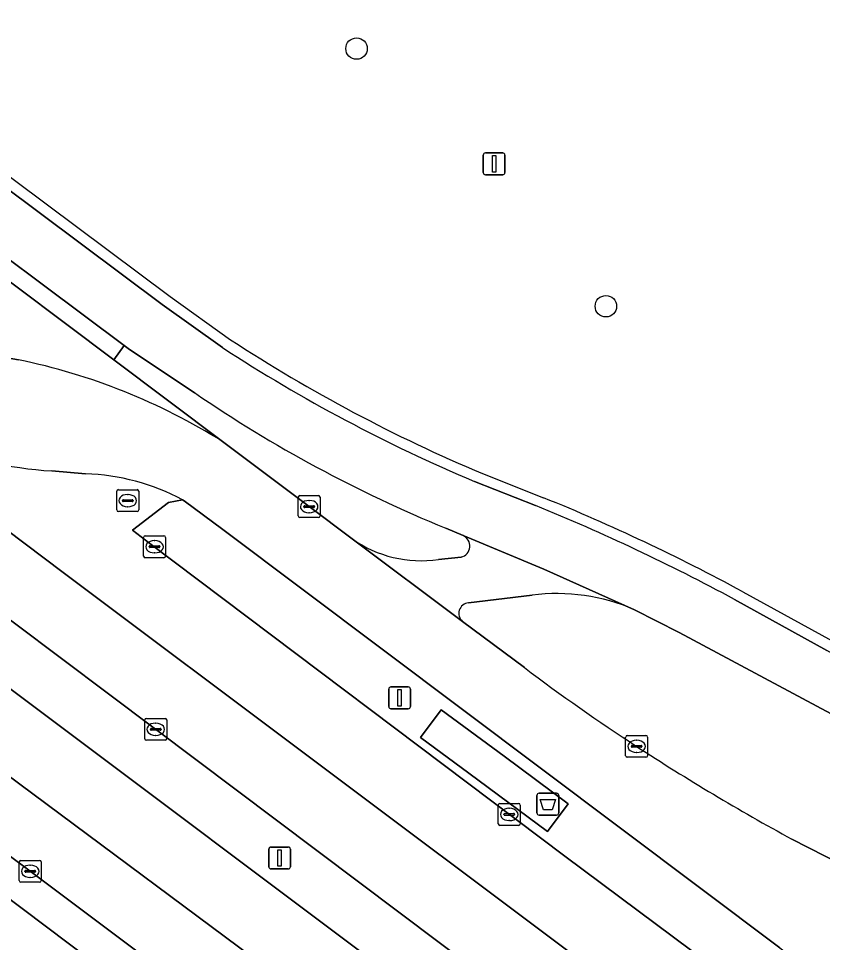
# Model space of a CAD drawing. Extents: x 159716 to 160783, y 383290 to 384031.
# Drawn here: x 160687.64 to 160724.29, y 383642.77 to 383684.89 of the extents above; entities that cross this region are included whole.
import ezdxf

# ---------------------------------------------------------------- set-up
doc = ezdxf.new("R2010")
doc.units = 0
for name, color, linetype in [('IMGEO_Afvalbak', 7, 'Continuous'), ('IMGEO_Berm_open', 7, 'Continuous'), ('IMGEO_Boom', 7, 'Continuous'), ('IMGEO_Fietspad_gesloten', 7, 'Continuous'), ('IMGEO_Fietspad_open', 7, 'Continuous'), ('IMGEO_Hek', 7, 'Continuous'), ('IMGEO_Kolk', 7, 'Continuous'), ('IMGEO_Lichtmast', 7, 'Continuous'), ('IMGEO_OVBaan_gesloten', 7, 'Continuous'), ('IMGEO_Rijbaan_lokaal_gesloten', 7, 'Continuous'), ('IMGEO_Rioolput', 7, 'Continuous'), ('IMGEO_Verkeerseiland_open', 7, 'Continuous'), ('IMGEO_Voetpad_gesloten', 7, 'Continuous'), ('IMGEO_Voetpad_halfverhard', 7, 'Continuous'), ('IMGEO_Voetpad_open', 7, 'Continuous')]:
    doc.layers.add(name, color=color, linetype=linetype)

msp = doc.modelspace()

# ---------------------------------------------------------------- linework, layer by layer
at = {"layer": 'IMGEO_Afvalbak'}
for p, q in [((160711.274, 383648.675), (160711.274, 383649.475)), ((160711.274, 383649.475), (160711.274, 383648.675)), ((160711.374, 383649.575), (160712.164, 383649.575)), ((160712.164, 383649.575), (160711.374, 383649.575)), ((160712.264, 383649.475), (160712.264, 383648.675)), ((160712.264, 383648.675), (160712.264, 383649.475)), ((160712.164, 383648.575), (160711.374, 383648.575)), ((160711.374, 383648.575), (160712.164, 383648.575))]:
    msp.add_line(p, q, dxfattribs=at)
msp.add_lwpolyline([(160711.417, 383649.289), (160712.121, 383649.289), (160711.972, 383648.819), (160711.566, 383648.819), (160711.417, 383649.289)], dxfattribs=at)
for centre, start, end in [((160711.374, 383649.475), 90, 180), ((160711.374, 383649.475), 90, 180), ((160712.164, 383649.475), 0, 90), ((160712.164, 383649.475), 360, 90), ((160711.374, 383648.675), 180, 270), ((160711.374, 383648.675), 180, 270), ((160712.164, 383648.675), 270, 0), ((160712.164, 383648.675), 270, 0)]:
    msp.add_arc(centre, 0.1, start, end, dxfattribs=at)
at = {"layer": 'IMGEO_Berm_open'}
for points in [[(160693.89, 383652.487), (160678.875, 383663.763), (160677.374, 383661.728), (160715.399, 383633.217)], [(160716.887, 383635.272), (160708.657, 383641.392), (160693.89, 383652.487)]]:
    msp.add_lwpolyline(points, dxfattribs=at)
at = {"layer": 'IMGEO_Boom'}
for centre in [(160703.048, 383683.521), (160714.416, 383671.775)]:
    msp.add_circle(centre, 0.489, dxfattribs=at)
at = {"layer": 'IMGEO_Fietspad_gesloten'}
for points in [[(160696.932, 383669.891), (160694.183, 383671.859), (160670.115, 383689.862), (160639.807, 383712.479)], [(160638.168, 383710.487), (160668.629, 383687.775), (160683.222, 383676.879), (160692.451, 383669.987), (160692.635, 383669.85), (160695.657, 383667.834)], [(160711.205, 383662.688), (160708.427, 383663.787)], [(160707.114, 383661.657), (160707.904, 383661.322), (160711.592, 383659.788), (160715.725, 383657.94), (160717.755, 383656.899), (160728.584, 383651.104), (160731.514, 383649.472), (160731.655, 383649.394)], [(160741.416, 383646.737), (160736.174, 383649.712), (160733.556, 383651.136), (160731.162, 383652.437), (160730.493, 383652.792), (160729.222, 383653.476), (160724.491, 383656.085), (160720.282, 383658.406)], [(160713.485, 383624.975), (160710.819, 383626.982), (160670.079, 383657.666)]]:
    msp.add_lwpolyline(points, dxfattribs=at)
for centre, radius, start, end in [((160736.633, 383730.781), 72.689, 236.89477, 247.16742), ((160730.456, 383718.666), 61.602, 235.60445, 247.73321), ((160676.969, 383578.353), 91.019, 61.58431, 67.90527)]:
    msp.add_arc(centre, radius, start, end, dxfattribs=at)
at = {"layer": 'IMGEO_Fietspad_open'}
for points in [[(160715.725, 383657.94), (160711.592, 383659.788), (160707.904, 383661.322)], [(160702.845, 383661.172), (160707.882, 383657.405)], [(160707.811, 383660.342), (160706.779, 383660.229)], [(160708.15, 383658.254), (160711.053, 383658.605)]]:
    msp.add_lwpolyline(points, dxfattribs=at)
for centre, radius, start, end in [((160707.7, 383660.847), 0.517, 282.3495, 66.8084), ((160705.992, 383665.621), 5.45, 234.7328, 278.3077), ((160712.177, 383649.755), 8.921, 66.562, 97.2361), ((160708.194, 383657.773), 0.483, 95.2619, 229.6999)]:
    msp.add_arc(centre, radius, start, end, dxfattribs=at)
at = {"layer": 'IMGEO_Hek'}
for points in [[(160670.486, 383690.217), (160694.554, 383672.214)], [(160694.554, 383672.214), (160697.303, 383670.246)], [(160708.798, 383664.142), (160711.576, 383663.043)], [(160720.653, 383658.761), (160724.729, 383656.513)]]:
    msp.add_lwpolyline(points, dxfattribs=at)
for centre, radius, start, end in [((160737.004, 383731.136), 72.689, 236.89477, 247.16742), ((160677.34, 383578.708), 91.019, 61.58431, 67.90527)]:
    msp.add_arc(centre, radius, start, end, dxfattribs=at)
at = {"layer": 'IMGEO_Kolk'}
for p, q in [((160700.388, 383662.213), (160700.388, 383663.065)), ((160700.463, 383663.139), (160701.315, 383663.139)), ((160700.876, 383662.919), (160700.901, 383662.919)), ((160701.389, 383663.065), (160701.389, 383662.213)), ((160700.647, 383662.633), (160700.647, 383662.645)), ((160701.085, 383662.596), (160700.687, 383662.596)), ((160700.69, 383662.682), (160701.088, 383662.682)), ((160701.131, 383662.645), (160701.131, 383662.633)), ((160701.315, 383662.139), (160700.463, 383662.139)), ((160700.899, 383662.359), (160700.874, 383662.359)), ((160693.34, 383660.385), (160693.34, 383661.237)), ((160693.415, 383661.311), (160694.267, 383661.311)), ((160694.341, 383661.237), (160694.341, 383660.385)), ((160693.599, 383660.805), (160693.599, 383660.817)), ((160693.642, 383660.854), (160694.04, 383660.854)), ((160693.828, 383661.091), (160693.853, 383661.091)), ((160694.083, 383660.817), (160694.083, 383660.805)), ((160694.037, 383660.768), (160693.639, 383660.768)), ((160693.851, 383660.531), (160693.826, 383660.531)), ((160694.267, 383660.311), (160693.415, 383660.311)), ((160693.392, 383652.06), (160693.392, 383652.912)), ((160693.467, 383652.986), (160694.319, 383652.986)), ((160694.393, 383652.912), (160694.393, 383652.06)), ((160693.651, 383652.48), (160693.651, 383652.492)), ((160694.089, 383652.443), (160693.691, 383652.443)), ((160693.694, 383652.529), (160694.092, 383652.529)), ((160693.88, 383652.766), (160693.905, 383652.766)), ((160694.135, 383652.492), (160694.135, 383652.48)), ((160694.319, 383651.986), (160693.467, 383651.986)), ((160693.903, 383652.206), (160693.878, 383652.206)), ((160715.318, 383651.284), (160715.318, 383652.136)), ((160715.393, 383652.21), (160716.245, 383652.21)), ((160715.806, 383651.99), (160715.831, 383651.99)), ((160716.319, 383652.136), (160716.319, 383651.284)), ((160715.577, 383651.704), (160715.577, 383651.716)), ((160716.015, 383651.667), (160715.617, 383651.667)), ((160715.62, 383651.753), (160716.018, 383651.753)), ((160716.061, 383651.716), (160716.061, 383651.704)), ((160716.245, 383651.21), (160715.393, 383651.21)), ((160715.829, 383651.43), (160715.804, 383651.43)), ((160709.51, 383648.181), (160709.51, 383649.033)), ((160709.585, 383649.107), (160710.437, 383649.107)), ((160710.511, 383649.033), (160710.511, 383648.181)), ((160709.769, 383648.601), (160709.769, 383648.613)), ((160710.207, 383648.564), (160709.809, 383648.564)), ((160709.812, 383648.65), (160710.21, 383648.65)), ((160709.998, 383648.887), (160710.023, 383648.887)), ((160710.253, 383648.613), (160710.253, 383648.601)), ((160710.021, 383648.327), (160709.996, 383648.327)), ((160710.437, 383648.107), (160709.585, 383648.107)), ((160687.746, 383646.513), (160688.598, 383646.513)), ((160687.671, 383645.587), (160687.671, 383646.439)), ((160687.973, 383646.056), (160688.371, 383646.056)), ((160688.159, 383646.293), (160688.184, 383646.293)), ((160688.672, 383646.439), (160688.672, 383645.587)), ((160687.93, 383646.007), (160687.93, 383646.019)), ((160688.368, 383645.97), (160687.97, 383645.97)), ((160688.182, 383645.733), (160688.157, 383645.733)), ((160688.414, 383646.019), (160688.414, 383646.007)), ((160688.598, 383645.513), (160687.746, 383645.513))]:
    msp.add_line(p, q, dxfattribs=at)
for points in [[(160700.388, 383662.213), (160700.388, 383663.065)], [(160700.463, 383663.139), (160701.315, 383663.139)], [(160701.389, 383663.065), (160701.389, 383662.213)], [(160701.315, 383662.139), (160700.463, 383662.139)], [(160693.34, 383660.385), (160693.34, 383661.237)], [(160693.415, 383661.311), (160694.267, 383661.311)], [(160694.341, 383661.237), (160694.341, 383660.385)], [(160694.267, 383660.311), (160693.415, 383660.311)], [(160693.392, 383652.06), (160693.392, 383652.912)], [(160693.467, 383652.986), (160694.319, 383652.986)], [(160694.393, 383652.912), (160694.393, 383652.06)], [(160694.319, 383651.986), (160693.467, 383651.986)], [(160715.318, 383651.284), (160715.318, 383652.136)], [(160715.393, 383652.21), (160716.245, 383652.21)], [(160716.319, 383652.136), (160716.319, 383651.284)], [(160716.245, 383651.21), (160715.393, 383651.21)], [(160709.51, 383648.181), (160709.51, 383649.033)], [(160709.585, 383649.107), (160710.437, 383649.107)], [(160710.511, 383649.033), (160710.511, 383648.181)], [(160710.437, 383648.107), (160709.585, 383648.107)], [(160687.746, 383646.513), (160688.598, 383646.513)], [(160687.671, 383645.587), (160687.671, 383646.439)], [(160688.672, 383646.439), (160688.672, 383645.587)], [(160688.598, 383645.513), (160687.746, 383645.513)]]:
    msp.add_lwpolyline(points, dxfattribs=at)
for centre, radius, start, end in [((160700.465, 383663.063), 0.0765, 91.552, 178.448), ((160700.465, 383663.063), 0.0765, 91.552, 178.448), ((160701.313, 383663.063), 0.0765, 1.552, 88.448), ((160701.313, 383663.063), 0.0765, 1.552, 88.448), ((160700.687, 383662.642), 0.0403, 85.8775, 175.7526), ((160700.684, 383662.632), 0.0366, 178.938, 274.7102), ((160701.088, 383662.639), 0.043, 264.8664, 352.4533), ((160701.092, 383662.644), 0.0386, 1.7309, 96.639), ((160700.465, 383662.215), 0.0765, 181.552, 268.448), ((160700.465, 383662.215), 0.0765, 181.552, 268.448), ((160701.313, 383662.215), 0.0765, 271.552, 358.448), ((160701.313, 383662.215), 0.0765, 271.552, 358.448), ((160693.417, 383661.235), 0.0765, 91.552, 178.448), ((160693.417, 383661.235), 0.0765, 91.552, 178.448), ((160694.265, 383661.235), 0.0765, 1.552, 88.448), ((160694.265, 383661.235), 0.0765, 1.552, 88.448), ((160693.639, 383660.814), 0.0403, 85.8775, 175.7526), ((160693.636, 383660.804), 0.0366, 178.938, 274.7102), ((160694.04, 383660.811), 0.043, 264.8664, 352.4533), ((160694.044, 383660.816), 0.0386, 1.7309, 96.639), ((160693.417, 383660.387), 0.0765, 181.552, 268.448), ((160693.417, 383660.387), 0.0765, 181.552, 268.448), ((160694.265, 383660.387), 0.0765, 271.552, 358.448), ((160694.265, 383660.387), 0.0765, 271.552, 358.448), ((160693.469, 383652.91), 0.0765, 91.552, 178.448), ((160693.469, 383652.91), 0.0765, 91.552, 178.448), ((160694.317, 383652.91), 0.0765, 1.552, 88.448), ((160694.317, 383652.91), 0.0765, 1.552, 88.448), ((160693.691, 383652.489), 0.0403, 85.8775, 175.7526), ((160693.688, 383652.479), 0.0366, 178.938, 274.7102), ((160694.092, 383652.486), 0.043, 264.8664, 352.4533), ((160694.096, 383652.491), 0.0386, 1.7309, 96.639), ((160693.469, 383652.062), 0.0765, 181.552, 268.448), ((160693.469, 383652.062), 0.0765, 181.552, 268.448), ((160694.317, 383652.062), 0.0765, 271.552, 358.448), ((160694.317, 383652.062), 0.0765, 271.552, 358.448), ((160715.395, 383652.134), 0.0765, 91.552, 178.448), ((160715.395, 383652.134), 0.0765, 91.552, 178.448), ((160716.243, 383652.134), 0.0765, 1.552, 88.448), ((160716.243, 383652.134), 0.0765, 1.552, 88.448), ((160715.617, 383651.713), 0.0403, 85.8775, 175.7526), ((160715.614, 383651.703), 0.0366, 178.938, 274.7102), ((160716.018, 383651.71), 0.043, 264.8664, 352.4533), ((160716.022, 383651.715), 0.0386, 1.7309, 96.639), ((160715.395, 383651.286), 0.0765, 181.552, 268.448), ((160715.395, 383651.286), 0.0765, 181.552, 268.448), ((160716.243, 383651.286), 0.0765, 271.552, 358.448), ((160716.243, 383651.286), 0.0765, 271.552, 358.448), ((160709.587, 383649.031), 0.0765, 91.552, 178.448), ((160709.587, 383649.031), 0.0765, 91.552, 178.448), ((160710.435, 383649.031), 0.0765, 1.552, 88.448), ((160710.435, 383649.031), 0.0765, 1.552, 88.448), ((160709.809, 383648.61), 0.0403, 85.8775, 175.7526), ((160709.806, 383648.6), 0.0366, 178.938, 274.7102), ((160710.21, 383648.607), 0.043, 264.8664, 352.4533), ((160710.214, 383648.612), 0.0386, 1.7309, 96.639), ((160709.587, 383648.183), 0.0765, 181.552, 268.448), ((160709.587, 383648.183), 0.0765, 181.552, 268.448), ((160710.435, 383648.183), 0.0765, 271.552, 358.448), ((160710.435, 383648.183), 0.0765, 271.552, 358.448), ((160687.748, 383646.437), 0.0765, 91.552, 178.448), ((160687.748, 383646.437), 0.0765, 91.552, 178.448), ((160688.596, 383646.437), 0.0765, 1.552, 88.448), ((160688.596, 383646.437), 0.0765, 1.552, 88.448), ((160687.97, 383646.016), 0.0403, 85.8775, 175.7526), ((160688.375, 383646.018), 0.0386, 1.7309, 96.639), ((160687.967, 383646.006), 0.0366, 178.938, 274.7102), ((160688.371, 383646.013), 0.043, 264.8664, 352.4533), ((160687.748, 383645.589), 0.0765, 181.552, 268.448), ((160687.748, 383645.589), 0.0765, 181.552, 268.448), ((160688.596, 383645.589), 0.0765, 271.552, 358.448), ((160688.596, 383645.589), 0.0765, 271.552, 358.448)]:
    msp.add_arc(centre, radius, start, end, dxfattribs=at)
for centre, major_axis, ratio, start_param, end_param in [((160700.875, 383662.639), (-0.387, 0.002), 0.722429, 4.712389, 7.853982), ((160700.9, 383662.639), (-0.39, 0.002), 0.717154, 1.570796, 4.712389), ((160693.827, 383660.811), (-0.387, 0.002), 0.722429, 4.712389, 7.853982), ((160693.852, 383660.811), (-0.39, 0.002), 0.717154, 1.570796, 4.712389), ((160693.879, 383652.486), (-0.387, 0.002), 0.722429, 4.712389, 7.853982), ((160693.904, 383652.486), (-0.39, 0.002), 0.717154, 1.570796, 4.712389), ((160715.805, 383651.71), (-0.387, 0.002), 0.722429, 4.712389, 7.853982), ((160715.83, 383651.71), (-0.39, 0.002), 0.717154, 1.570796, 4.712389), ((160709.997, 383648.607), (-0.387, 0.002), 0.722429, 4.712389, 7.853982), ((160710.022, 383648.607), (-0.39, 0.002), 0.717154, 1.570796, 4.712389), ((160688.158, 383646.013), (-0.387, 0.002), 0.722429, 4.712389, 7.853982), ((160688.183, 383646.013), (-0.39, 0.002), 0.717154, 1.570796, 4.712389)]:
    msp.add_ellipse(centre, major_axis=major_axis, ratio=ratio, start_param=start_param, end_param=end_param, dxfattribs=at)
at = {"layer": 'IMGEO_Lichtmast'}
for p, q in [((160708.824, 383677.866), (160708.824, 383678.666)), ((160708.824, 383678.666), (160708.824, 383677.866)), ((160708.924, 383678.766), (160709.714, 383678.766)), ((160709.714, 383678.766), (160708.924, 383678.766)), ((160709.814, 383678.666), (160709.814, 383677.866)), ((160709.814, 383677.866), (160709.814, 383678.666)), ((160709.714, 383677.766), (160708.924, 383677.766)), ((160708.924, 383677.766), (160709.714, 383677.766)), ((160704.517, 383653.523), (160704.517, 383654.323)), ((160704.517, 383654.323), (160704.517, 383653.523)), ((160704.617, 383654.423), (160705.407, 383654.423)), ((160705.407, 383654.423), (160704.617, 383654.423)), ((160705.507, 383654.323), (160705.507, 383653.523)), ((160705.507, 383653.523), (160705.507, 383654.323)), ((160705.407, 383653.423), (160704.617, 383653.423)), ((160704.617, 383653.423), (160705.407, 383653.423)), ((160699.044, 383646.221), (160699.044, 383647.021)), ((160699.044, 383647.021), (160699.044, 383646.221)), ((160699.144, 383647.121), (160699.934, 383647.121)), ((160699.934, 383647.121), (160699.144, 383647.121)), ((160700.034, 383647.021), (160700.034, 383646.221)), ((160700.034, 383646.221), (160700.034, 383647.021)), ((160699.934, 383646.121), (160699.144, 383646.121)), ((160699.144, 383646.121), (160699.934, 383646.121))]:
    msp.add_line(p, q, dxfattribs=at)
for points in [[(160709.244, 383678.641), (160709.394, 383678.641), (160709.394, 383677.891), (160709.244, 383677.891), (160709.244, 383678.641)], [(160704.937, 383654.298), (160705.087, 383654.298), (160705.087, 383653.548), (160704.937, 383653.548), (160704.937, 383654.298)], [(160699.464, 383646.996), (160699.614, 383646.996), (160699.614, 383646.246), (160699.464, 383646.246), (160699.464, 383646.996)]]:
    msp.add_lwpolyline(points, dxfattribs=at)
for centre, start, end in [((160708.924, 383678.666), 90, 180), ((160708.924, 383678.666), 90, 180), ((160709.714, 383678.666), 0, 90), ((160709.714, 383678.666), 360, 90), ((160708.924, 383677.866), 180, 270), ((160708.924, 383677.866), 180, 270), ((160709.714, 383677.866), 270, 0), ((160709.714, 383677.866), 270, 0), ((160704.617, 383654.323), 90, 180), ((160704.617, 383654.323), 90, 180), ((160705.407, 383654.323), 0, 90), ((160705.407, 383654.323), 360, 90), ((160704.617, 383653.523), 180, 270), ((160704.617, 383653.523), 180, 270), ((160705.407, 383653.523), 270, 0), ((160705.407, 383653.523), 270, 0), ((160699.144, 383647.021), 90, 180), ((160699.144, 383647.021), 90, 180), ((160699.934, 383647.021), 0, 90), ((160699.934, 383647.021), 360, 90), ((160699.144, 383646.221), 180, 270), ((160699.144, 383646.221), 180, 270), ((160699.934, 383646.221), 270, 0), ((160699.934, 383646.221), 270, 0)]:
    msp.add_arc(centre, 0.1, start, end, dxfattribs=at)
at = {"layer": 'IMGEO_OVBaan_gesloten'}
for points in [[(160629.437, 383700.715), (160645.819, 383688.397), (160662.287, 383676.187), (160677.878, 383664.527), (160678.875, 383663.763), (160693.89, 383652.487), (160708.657, 383641.392), (160716.887, 383635.272), (160719.561, 383633.222), (160719.641, 383633.153), (160719.982, 383632.9), (160722.071, 383631.268), (160724.095, 383633.829), (160689.67, 383659.643), (160678.276, 383668.218)], [(160678.276, 383668.218), (160689.67, 383659.643), (160724.095, 383633.829), (160726.222, 383636.52), (160723.943, 383638.205), (160723.615, 383638.447), (160723.455, 383638.566), (160720.844, 383640.52), (160712.55, 383646.702)], [(160690.694, 383664.138), (160689.16, 383664.264)], [(160712.55, 383646.702), (160693.62, 383660.964), (160692.83, 383661.559), (160694.483, 383662.833), (160695.114, 383662.951)]]:
    msp.add_lwpolyline(points, dxfattribs=at)
for centre, radius, start, end in [((160690.569, 383685.099), 20.882, 233.9375, 266.1318), ((160690.32, 383653.922), 10.223, 62.0326, 87.9029)]:
    msp.add_arc(centre, radius, start, end, dxfattribs=at)
at = {"layer": 'IMGEO_Rijbaan_lokaal_gesloten'}
for points in [[(160696.94, 383665.602), (160691.979, 383669.328), (160685.291, 383674.352), (160682.755, 383676.25), (160668.093, 383687.223), (160653.307, 383698.258), (160637.703, 383709.907)], [(160625.475, 383696.491), (160625.662, 383696.372), (160642.074, 383684.104), (160642.24, 383683.972), (160643.044, 383683.374), (160683.284, 383653.252), (160703.891, 383637.931), (160707.962, 383634.853), (160711.809, 383632.018), (160718.932, 383626.696), (160720.811, 383629.163), (160718.107, 383631.204), (160715.399, 383633.217), (160677.374, 383661.728), (160627.832, 383698.793)], [(160671.239, 383658.668), (160673.018, 383657.309), (160688.169, 383646.014), (160703.407, 383634.591), (160711.629, 383628.473), (160711.799, 383628.308), (160711.901, 383628.232), (160714.55, 383626.264), (160717.025, 383624.192), (160718.932, 383626.696), (160711.809, 383632.018), (160707.962, 383634.853), (160703.891, 383637.931), (160683.284, 383653.252), (160643.044, 383683.374)], [(160687.636, 383669.331), (160685.392, 383669.732)], [(160685.392, 383669.732), (160687.636, 383669.331)], [(160695.657, 383667.834), (160692.635, 383669.85), (160692.451, 383669.987), (160691.979, 383669.328), (160696.94, 383665.602), (160700.885, 383662.638), (160702.845, 383661.172)], [(160710.699, 383655.298), (160707.882, 383657.405), (160702.845, 383661.172), (160700.885, 383662.638), (160696.94, 383665.602)], [(160689.16, 383664.264), (160690.694, 383664.138)], [(160695.114, 383662.951), (160695.195, 383662.908), (160696.95, 383661.598), (160722.348, 383642.532), (160724.965, 383640.544), (160725.116, 383640.414), (160725.375, 383640.168), (160727.542, 383638.113), (160731.818, 383643.756), (160728.812, 383644.752), (160728.614, 383644.818), (160728.45, 383644.861), (160728.297, 383644.931), (160725.19, 383646.309), (160722.898, 383647.479)], [(160707.904, 383661.322), (160707.114, 383661.657)], [(160706.779, 383660.229), (160707.811, 383660.342)]]:
    msp.add_lwpolyline(points, dxfattribs=at)
msp.add_lwpolyline([(160683.222, 383676.879), (160682.755, 383676.25), (160685.291, 383674.352), (160691.979, 383669.328), (160692.451, 383669.987)], close=True, dxfattribs=at)
for centre, radius, start, end in [((160681.968, 383641.718), 28.189, 57.9183, 78.4003), ((160681.968, 383641.718), 28.189, 57.9183, 78.4003), ((160690.569, 383685.099), 20.882, 233.9375, 266.1318), ((160730.456, 383718.666), 61.602, 235.60445, 247.73321), ((160690.32, 383653.922), 10.223, 62.0326, 87.9029), ((160707.7, 383660.847), 0.517, 282.3495, 66.8084), ((160705.992, 383665.621), 5.45, 234.7328, 278.3077), ((160767.136, 383730.306), 93.868, 233.04178, 236.85701), ((160773.512, 383740.276), 105.702, 236.91765, 241.39066)]:
    msp.add_arc(centre, radius, start, end, dxfattribs=at)
at = {"layer": 'IMGEO_Rioolput'}
for p, q in [((160692.117, 383662.486), (160692.117, 383663.338)), ((160692.192, 383663.412), (160693.044, 383663.412)), ((160693.118, 383663.338), (160693.118, 383662.486)), ((160692.376, 383662.906), (160692.376, 383662.918)), ((160692.419, 383662.955), (160692.817, 383662.955)), ((160692.605, 383663.192), (160692.63, 383663.192)), ((160692.86, 383662.918), (160692.86, 383662.906)), ((160692.814, 383662.869), (160692.416, 383662.869)), ((160692.628, 383662.632), (160692.603, 383662.632)), ((160693.044, 383662.412), (160692.192, 383662.412))]:
    msp.add_line(p, q, dxfattribs=at)
for points in [[(160692.117, 383662.486), (160692.117, 383663.338)], [(160692.192, 383663.412), (160693.044, 383663.412)], [(160693.118, 383663.338), (160693.118, 383662.486)], [(160693.044, 383662.412), (160692.192, 383662.412)]]:
    msp.add_lwpolyline(points, dxfattribs=at)
for centre, radius, start, end in [((160692.194, 383663.336), 0.0765, 91.552, 178.448), ((160692.194, 383663.336), 0.0765, 91.552, 178.448), ((160693.042, 383663.336), 0.0765, 1.552, 88.448), ((160693.042, 383663.336), 0.0765, 1.552, 88.448), ((160692.416, 383662.915), 0.0403, 85.8775, 175.7526), ((160692.413, 383662.905), 0.0366, 178.938, 274.7102), ((160692.817, 383662.912), 0.043, 264.8664, 352.4533), ((160692.821, 383662.917), 0.0386, 1.7309, 96.639), ((160692.194, 383662.488), 0.0765, 181.552, 268.448), ((160692.194, 383662.488), 0.0765, 181.552, 268.448), ((160693.042, 383662.488), 0.0765, 271.552, 358.448), ((160693.042, 383662.488), 0.0765, 271.552, 358.448)]:
    msp.add_arc(centre, radius, start, end, dxfattribs=at)
for centre, major_axis, ratio, start_param, end_param in [((160692.604, 383662.912), (-0.387, 0.002), 0.722429, 4.712389, 7.853982), ((160692.629, 383662.912), (-0.39, 0.002), 0.717154, 1.570796, 4.712389)]:
    msp.add_ellipse(centre, major_axis=major_axis, ratio=ratio, start_param=start_param, end_param=end_param, dxfattribs=at)
at = {"layer": 'IMGEO_Verkeerseiland_open'}
for points in [[(160625.005, 383695.905), (160642.174, 383683.074), (160643.049, 383682.367), (160643.777, 383681.734), (160670.079, 383657.666), (160710.819, 383626.982)], [(160711.901, 383628.232), (160711.799, 383628.308), (160711.629, 383628.473), (160703.407, 383634.591), (160688.169, 383646.014), (160673.018, 383657.309), (160671.239, 383658.668)], [(160711.053, 383658.605), (160708.15, 383658.254)], [(160728.584, 383651.104), (160717.755, 383656.899), (160715.725, 383657.94)], [(160707.882, 383657.405), (160710.699, 383655.298)], [(160722.898, 383647.479), (160725.19, 383646.309)]]:
    msp.add_lwpolyline(points, dxfattribs=at)
for centre, radius, start, end in [((160712.177, 383649.755), 8.921, 66.562, 97.2361), ((160708.194, 383657.773), 0.483, 95.2619, 229.6999), ((160767.136, 383730.306), 93.868, 233.04178, 236.85701), ((160773.512, 383740.276), 105.702, 236.91765, 241.39066)]:
    msp.add_arc(centre, radius, start, end, dxfattribs=at)
at = {"layer": 'IMGEO_Voetpad_gesloten'}
msp.add_lwpolyline([(160708.169, 383650.49), (160711.759, 383647.83), (160712.694, 383649.092), (160709.773, 383651.256), (160706.905, 383653.381), (160705.97, 383652.119)], close=True, dxfattribs=at)
at = {"layer": 'IMGEO_Voetpad_halfverhard'}
for points in [[(160639.807, 383712.479), (160670.115, 383689.862), (160694.183, 383671.859), (160696.932, 383669.891)], [(160708.427, 383663.787), (160711.205, 383662.688)], [(160720.282, 383658.406), (160724.491, 383656.085)]]:
    msp.add_lwpolyline(points, dxfattribs=at)
for centre, radius, start, end in [((160736.633, 383730.781), 72.689, 236.89477, 247.16742), ((160676.969, 383578.353), 91.019, 61.58431, 67.90527)]:
    msp.add_arc(centre, radius, start, end, dxfattribs=at)
at = {"layer": 'IMGEO_Voetpad_open'}
for points in [[(160696.95, 383661.598), (160695.195, 383662.908), (160695.114, 383662.951), (160694.483, 383662.833), (160692.83, 383661.559), (160693.62, 383660.964), (160712.55, 383646.702), (160720.844, 383640.52)], [(160722.348, 383642.532), (160696.95, 383661.598)]]:
    msp.add_lwpolyline(points, dxfattribs=at)
msp.add_lwpolyline([(160706.905, 383653.381), (160709.773, 383651.256), (160712.694, 383649.092), (160711.759, 383647.83), (160708.169, 383650.49), (160705.97, 383652.119)], close=True, dxfattribs=at)

doc.saveas('drawing.dxf')
